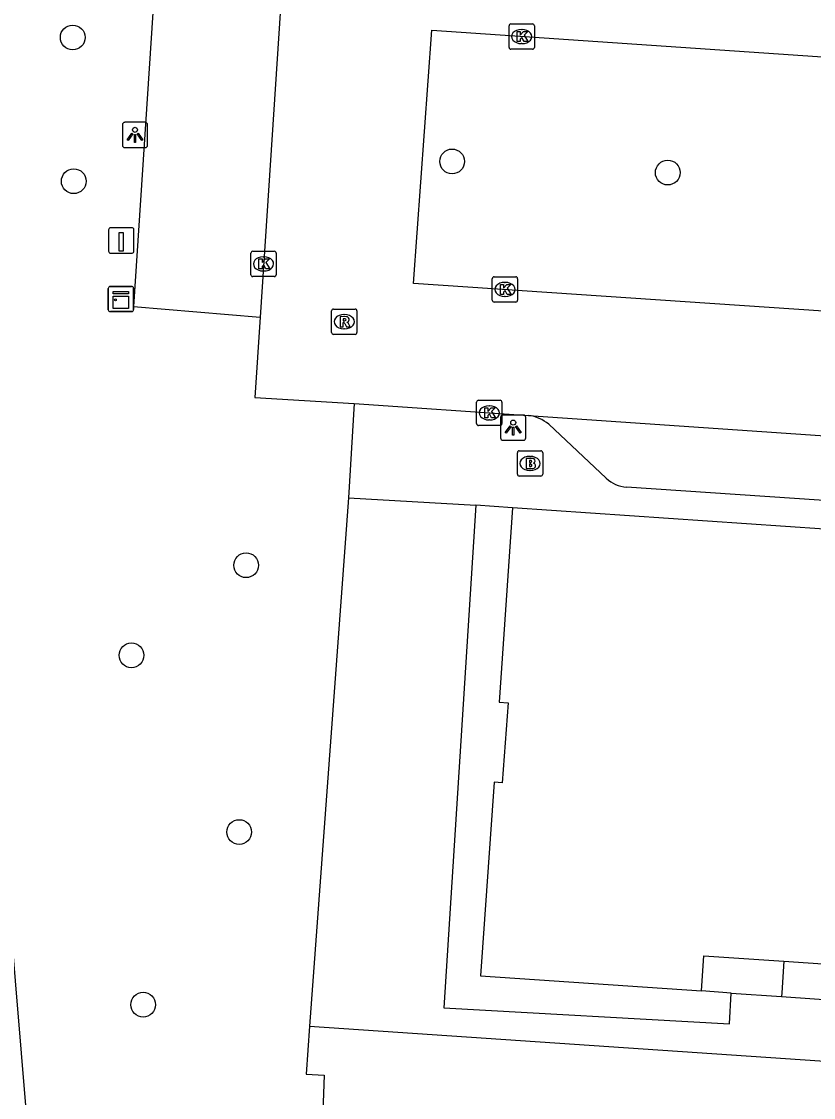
# Model space of a CAD drawing. Extents: x 161848 to 162726, y 385382 to 386521.
# Drawn here: x 161907.56 to 161938.84, y 385419.53 to 385462.04 of the extents above; entities that cross this region are included whole.
import ezdxf

# ---------------------------------------------------------------- set-up
doc = ezdxf.new("R2010")
doc.units = 0
for name, color, linetype in [('IMGEO_Boom', 7, 'Continuous'), ('IMGEO_Brandkraan', 7, 'Continuous'), ('IMGEO_Fietspad_gesloten', 7, 'Continuous'), ('IMGEO_Groenvoorziening', 7, 'Continuous'), ('IMGEO_Kast', 7, 'Continuous'), ('IMGEO_Kolk', 7, 'Continuous'), ('IMGEO_Laadpaal', 7, 'Continuous'), ('IMGEO_Lichtpunt', 7, 'Continuous'), ('IMGEO_Pand', 7, 'Continuous'), ('IMGEO_Parkeervlak_open', 7, 'Continuous'), ('IMGEO_Rijbaan_lokaal_open', 7, 'Continuous'), ('IMGEO_Rioolput', 7, 'Continuous'), ('IMGEO_Voetpad_open', 7, 'Continuous')]:
    doc.layers.add(name, color=color, linetype=linetype)

msp = doc.modelspace()

# ---------------------------------------------------------------- linework, layer by layer
at = {"layer": 'IMGEO_Boom'}
for centre in [(161909.582, 385461.406), (161924.569, 385456.507), (161933.088, 385456.067), (161909.622, 385455.726), (161916.432, 385440.553), (161911.902, 385436.995), (161916.157, 385430.012), (161912.364, 385423.191)]:
    msp.add_circle(centre, 0.489, dxfattribs=at)
at = {"layer": 'IMGEO_Brandkraan'}
for p, q in [((161927.222, 385445.074), (161928.074, 385445.074)), ((161927.147, 385444.148), (161927.147, 385445)), ((161927.635, 385444.854), (161927.66, 385444.854)), ((161928.148, 385445), (161928.148, 385444.148)), ((161927.658, 385444.294), (161927.633, 385444.294)), ((161928.074, 385444.074), (161927.222, 385444.074))]:
    msp.add_line(p, q, dxfattribs=at)
for points in [[(161927.222, 385445.074), (161928.074, 385445.074)], [(161927.147, 385444.148), (161927.147, 385445)], [(161927.495, 385444.774), (161927.495, 385444.374), (161927.708, 385444.374)], [(161927.726, 385444.774), (161927.495, 385444.774)], [(161927.674, 385444.693), (161927.62, 385444.693), (161927.62, 385444.617)], [(161927.62, 385444.617), (161927.673, 385444.617)], [(161928.148, 385445), (161928.148, 385444.148)], [(161927.682, 385444.541), (161927.62, 385444.541), (161927.62, 385444.46)], [(161927.62, 385444.46), (161927.682, 385444.46)], [(161928.074, 385444.074), (161927.222, 385444.074)]]:
    msp.add_lwpolyline(points, dxfattribs=at)
for centre, radius, start, end in [((161927.224, 385444.998), 0.0765, 91.552, 178.448), ((161927.224, 385444.998), 0.0765, 91.552, 178.448), ((161928.072, 385444.998), 0.0765, 1.552, 88.448), ((161928.072, 385444.998), 0.0765, 1.552, 88.448), ((161927.675, 385444.655), 0.0379, 267.8285, 90.9355), ((161927.73, 385444.629), 0.145, 59.4692, 91.5367), ((161927.755, 385444.676), 0.0922, 285.5137, 58.1501), ((161927.683, 385444.5), 0.0404, 269.8759, 90.5077), ((161927.714, 385444.625), 0.251, 268.6676, 293.5347), ((161927.76, 385444.484), 0.105, 301.3115, 78.989), ((161927.224, 385444.15), 0.0765, 181.552, 268.448), ((161927.224, 385444.15), 0.0765, 181.552, 268.448), ((161928.072, 385444.15), 0.0765, 271.552, 358.448), ((161928.072, 385444.15), 0.0765, 271.552, 358.448)]:
    msp.add_arc(centre, radius, start, end, dxfattribs=at)
for centre, major_axis, ratio, start_param, end_param in [((161927.634, 385444.574), (-0.387, 0.002), 0.722429, 4.712389, 7.853982), ((161927.659, 385444.574), (-0.39, 0.002), 0.717154, 1.570796, 4.712389)]:
    msp.add_ellipse(centre, major_axis=major_axis, ratio=ratio, start_param=start_param, end_param=end_param, dxfattribs=at)
at = {"layer": 'IMGEO_Fietspad_gesloten'}
msp.add_lwpolyline([(161909.034, 385401.64), (161908.994, 385402.417), (161909.084, 385402.439), (161908.941, 385404.608), (161901.066, 385499.418)], dxfattribs=at)
at = {"layer": 'IMGEO_Groenvoorziening'}
for points in [[(161920.48, 385443.216), (161918.939, 385422.345)], [(161918.939, 385422.345), (161918.799, 385420.451), (161919.509, 385420.403), (161919.121, 385409.529)], [(161918.939, 385422.345), (161950.913, 385420.167)]]:
    msp.add_lwpolyline(points, dxfattribs=at)
at = {"layer": 'IMGEO_Kast'}
for p, q in [((161910.987, 385450.648), (161910.987, 385451.489)), ((161910.987, 385451.489), (161910.987, 385450.648)), ((161911.062, 385451.573), (161911.903, 385451.573)), ((161911.903, 385451.573), (161911.062, 385451.573)), ((161911.987, 385451.498), (161911.987, 385450.657)), ((161911.987, 385450.657), (161911.987, 385451.498)), ((161911.912, 385450.573), (161911.071, 385450.573)), ((161911.071, 385450.573), (161911.912, 385450.573))]:
    msp.add_line(p, q, dxfattribs=at)
for points in [[(161911.182, 385451.363), (161911.782, 385451.363), (161911.782, 385451.278), (161911.182, 385451.278), (161911.182, 385451.363)], [(161911.182, 385451.188), (161911.782, 385451.188), (161911.782, 385450.699), (161911.182, 385450.699), (161911.182, 385451.188)]]:
    msp.add_lwpolyline(points, dxfattribs=at)
msp.add_circle((161911.266, 385451.037), 0.0377, dxfattribs=at)
for centre, start, end in [((161911.065, 385451.495), 92.4484, 184.2845), ((161911.065, 385451.495), 92.4484, 184.2845), ((161911.909, 385451.495), 2.4484, 94.2845), ((161911.909, 385451.495), 2.4484, 94.2845), ((161911.065, 385450.651), 182.4484, 274.2845), ((161911.065, 385450.651), 182.4484, 274.2845), ((161911.909, 385450.651), 272.4484, 4.2845), ((161911.909, 385450.651), 272.4484, 4.2845)]:
    msp.add_arc(centre, 0.0779, start, end, dxfattribs=at)
at = {"layer": 'IMGEO_Kolk'}
for p, q in [((161926.816, 385461.016), (161926.816, 385461.868)), ((161926.891, 385461.942), (161927.743, 385461.942)), ((161927.304, 385461.722), (161927.329, 385461.722)), ((161927.817, 385461.868), (161927.817, 385461.016)), ((161927.743, 385460.942), (161926.891, 385460.942)), ((161927.327, 385461.162), (161927.302, 385461.162)), ((161916.617, 385452.034), (161916.617, 385452.886)), ((161916.692, 385452.96), (161917.544, 385452.96)), ((161917.105, 385452.74), (161917.13, 385452.74)), ((161917.618, 385452.886), (161917.618, 385452.034)), ((161917.544, 385451.96), (161916.692, 385451.96)), ((161917.128, 385452.18), (161917.103, 385452.18)), ((161926.156, 385451.023), (161926.156, 385451.875)), ((161926.231, 385451.949), (161927.083, 385451.949)), ((161927.157, 385451.875), (161927.157, 385451.023)), ((161926.644, 385451.729), (161926.669, 385451.729)), ((161926.667, 385451.169), (161926.642, 385451.169)), ((161927.083, 385450.949), (161926.231, 385450.949)), ((161925.537, 385446.148), (161925.537, 385447)), ((161925.612, 385447.074), (161926.464, 385447.074)), ((161926.025, 385446.854), (161926.05, 385446.854)), ((161926.538, 385447), (161926.538, 385446.148)), ((161926.464, 385446.074), (161925.612, 385446.074)), ((161926.048, 385446.294), (161926.023, 385446.294))]:
    msp.add_line(p, q, dxfattribs=at)
for points in [[(161926.816, 385461.016), (161926.816, 385461.868)], [(161926.891, 385461.942), (161927.743, 385461.942)], [(161927.137, 385461.642), (161927.26, 385461.642), (161927.26, 385461.491), (161927.39, 385461.642), (161927.554, 385461.642), (161927.408, 385461.491), (161927.561, 385461.242), (161927.409, 385461.242), (161927.324, 385461.406), (161927.26, 385461.339), (161927.26, 385461.242), (161927.137, 385461.242), (161927.137, 385461.642)], [(161927.817, 385461.868), (161927.817, 385461.016)], [(161927.743, 385460.942), (161926.891, 385460.942)], [(161916.617, 385452.034), (161916.617, 385452.886)], [(161916.692, 385452.96), (161917.544, 385452.96)], [(161917.618, 385452.886), (161917.618, 385452.034)], [(161916.938, 385452.66), (161917.061, 385452.66), (161917.061, 385452.509), (161917.191, 385452.66), (161917.355, 385452.66), (161917.209, 385452.509), (161917.362, 385452.26), (161917.21, 385452.26), (161917.125, 385452.424), (161917.061, 385452.357), (161917.061, 385452.26), (161916.938, 385452.26), (161916.938, 385452.66)], [(161917.544, 385451.96), (161916.692, 385451.96)], [(161926.156, 385451.023), (161926.156, 385451.875)], [(161926.231, 385451.949), (161927.083, 385451.949)], [(161927.157, 385451.875), (161927.157, 385451.023)], [(161926.477, 385451.649), (161926.6, 385451.649), (161926.6, 385451.498), (161926.73, 385451.649), (161926.894, 385451.649), (161926.748, 385451.498), (161926.901, 385451.249), (161926.749, 385451.249), (161926.664, 385451.413), (161926.6, 385451.346), (161926.6, 385451.249), (161926.477, 385451.249), (161926.477, 385451.649)], [(161927.083, 385450.949), (161926.231, 385450.949)], [(161925.537, 385446.148), (161925.537, 385447)], [(161925.612, 385447.074), (161926.464, 385447.074)], [(161925.858, 385446.774), (161925.981, 385446.774), (161925.981, 385446.623), (161926.111, 385446.774), (161926.275, 385446.774), (161926.129, 385446.623), (161926.282, 385446.374), (161926.13, 385446.374), (161926.045, 385446.538), (161925.981, 385446.471), (161925.981, 385446.374), (161925.858, 385446.374), (161925.858, 385446.774)], [(161926.538, 385447), (161926.538, 385446.148)], [(161926.464, 385446.074), (161925.612, 385446.074)]]:
    msp.add_lwpolyline(points, dxfattribs=at)
for centre, start, end in [((161926.893, 385461.866), 91.552, 178.448), ((161926.893, 385461.866), 91.552, 178.448), ((161927.741, 385461.866), 1.552, 88.448), ((161927.741, 385461.866), 1.552, 88.448), ((161926.893, 385461.018), 181.552, 268.448), ((161926.893, 385461.018), 181.552, 268.448), ((161927.741, 385461.018), 271.552, 358.448), ((161927.741, 385461.018), 271.552, 358.448), ((161916.694, 385452.884), 91.552, 178.448), ((161916.694, 385452.884), 91.552, 178.448), ((161917.542, 385452.884), 1.552, 88.448), ((161917.542, 385452.884), 1.552, 88.448), ((161916.694, 385452.036), 181.552, 268.448), ((161916.694, 385452.036), 181.552, 268.448), ((161917.542, 385452.036), 271.552, 358.448), ((161917.542, 385452.036), 271.552, 358.448), ((161926.233, 385451.873), 91.552, 178.448), ((161926.233, 385451.873), 91.552, 178.448), ((161927.081, 385451.873), 1.552, 88.448), ((161927.081, 385451.873), 1.552, 88.448), ((161926.233, 385451.025), 181.552, 268.448), ((161926.233, 385451.025), 181.552, 268.448), ((161927.081, 385451.025), 271.552, 358.448), ((161927.081, 385451.025), 271.552, 358.448), ((161925.614, 385446.998), 91.552, 178.448), ((161925.614, 385446.998), 91.552, 178.448), ((161926.462, 385446.998), 1.552, 88.448), ((161926.462, 385446.998), 1.552, 88.448), ((161925.614, 385446.15), 181.552, 268.448), ((161925.614, 385446.15), 181.552, 268.448), ((161926.462, 385446.15), 271.552, 358.448), ((161926.462, 385446.15), 271.552, 358.448)]:
    msp.add_arc(centre, 0.0765, start, end, dxfattribs=at)
for centre, major_axis, ratio, start_param, end_param in [((161927.303, 385461.442), (-0.387, 0.002), 0.722429, 4.712389, 7.853982), ((161927.328, 385461.442), (-0.39, 0.002), 0.717154, 1.570796, 4.712389), ((161917.104, 385452.46), (-0.387, 0.002), 0.722429, 4.712389, 7.853982), ((161917.129, 385452.46), (-0.39, 0.002), 0.717154, 1.570796, 4.712389), ((161926.643, 385451.449), (-0.387, 0.002), 0.722429, 4.712389, 7.853982), ((161926.668, 385451.449), (-0.39, 0.002), 0.717154, 1.570796, 4.712389), ((161926.024, 385446.574), (-0.387, 0.002), 0.722429, 4.712389, 7.853982), ((161926.049, 385446.574), (-0.39, 0.002), 0.717154, 1.570796, 4.712389)]:
    msp.add_ellipse(centre, major_axis=major_axis, ratio=ratio, start_param=start_param, end_param=end_param, dxfattribs=at)
at = {"layer": 'IMGEO_Laadpaal'}
for p, q in [((161911, 385453.802), (161911, 385452.961)), ((161911, 385453.802), (161911, 385452.961)), ((161911.916, 385453.886), (161911.075, 385453.886)), ((161911.916, 385453.886), (161911.075, 385453.886)), ((161912, 385452.97), (161912, 385453.811)), ((161912, 385452.97), (161912, 385453.811)), ((161911.084, 385452.886), (161911.925, 385452.886)), ((161911.084, 385452.886), (161911.925, 385452.886))]:
    msp.add_line(p, q, dxfattribs=at)
msp.add_lwpolyline([(161911.415, 385453.699), (161911.575, 385453.699), (161911.575, 385452.966), (161911.415, 385452.966), (161911.415, 385453.699)], dxfattribs=at)
for centre, start, end in [((161911.078, 385453.808), 92.4484, 184.2845), ((161911.078, 385453.808), 92.4484, 184.2845), ((161911.922, 385453.808), 2.4484, 94.2845), ((161911.922, 385453.808), 2.4484, 94.2845), ((161911.078, 385452.964), 182.4484, 274.2845), ((161911.078, 385452.964), 182.4484, 274.2845), ((161911.922, 385452.964), 272.4484, 4.2845), ((161911.922, 385452.964), 272.4484, 4.2845)]:
    msp.add_arc(centre, 0.0779, start, end, dxfattribs=at)
at = {"layer": 'IMGEO_Lichtpunt'}
for p, q in [((161911.543, 385457.958), (161911.543, 385457.151)), ((161911.543, 385457.958), (161911.543, 385457.151)), ((161912.445, 385458.053), (161911.637, 385458.053)), ((161912.445, 385458.053), (161911.637, 385458.053)), ((161912.539, 385457.151), (161912.539, 385457.958)), ((161912.539, 385457.151), (161912.539, 385457.958)), ((161911.637, 385457.057), (161912.445, 385457.057)), ((161911.637, 385457.057), (161912.445, 385457.057)), ((161926.483, 385446.393), (161926.483, 385445.586)), ((161926.483, 385446.393), (161926.483, 385445.586)), ((161927.385, 385446.488), (161926.577, 385446.488)), ((161927.385, 385446.488), (161926.577, 385446.488)), ((161927.479, 385445.586), (161927.479, 385446.393)), ((161927.479, 385445.586), (161927.479, 385446.393)), ((161926.577, 385445.492), (161927.385, 385445.492)), ((161926.577, 385445.492), (161927.385, 385445.492))]:
    msp.add_line(p, q, dxfattribs=at)
for points in [[(161911.917, 385457.622), (161911.956, 385457.594), (161911.768, 385457.332), (161911.73, 385457.359), (161911.917, 385457.622)], [(161912.019, 385457.574), (161912.066, 385457.574), (161912.066, 385457.252), (161912.019, 385457.252), (161912.019, 385457.574)], [(161912.129, 385457.594), (161912.167, 385457.621), (161912.354, 385457.359), (161912.315, 385457.331), (161912.129, 385457.594)], [(161926.857, 385446.057), (161926.896, 385446.029), (161926.708, 385445.767), (161926.67, 385445.794), (161926.857, 385446.057)], [(161926.959, 385446.009), (161927.006, 385446.009), (161927.006, 385445.687), (161926.959, 385445.687), (161926.959, 385446.009)], [(161927.069, 385446.029), (161927.107, 385446.056), (161927.294, 385445.794), (161927.255, 385445.766), (161927.069, 385446.029)]]:
    msp.add_lwpolyline(points, dxfattribs=at)
for centre in [(161912.042, 385457.756), (161926.982, 385446.191)]:
    msp.add_circle(centre, 0.0994, dxfattribs=at)
for centre, start, end in [((161911.637, 385457.958), 90, 180), ((161911.637, 385457.958), 90, 180), ((161912.445, 385457.958), 0, 90), ((161912.445, 385457.958), 0, 90), ((161911.637, 385457.151), 180, 270), ((161911.637, 385457.151), 180, 270), ((161912.445, 385457.151), 270, 0), ((161912.445, 385457.151), 270, 360), ((161926.577, 385446.393), 90, 180), ((161926.577, 385446.393), 90, 180), ((161927.385, 385446.393), 0, 90), ((161927.385, 385446.393), 0, 90), ((161926.577, 385445.586), 180, 270), ((161926.577, 385445.586), 180, 270), ((161927.385, 385445.586), 270, 0), ((161927.385, 385445.586), 270, 360)]:
    msp.add_arc(centre, 0.0946, start, end, dxfattribs=at)
at = {"layer": 'IMGEO_Pand'}
for points in [[(161926.96, 385442.825), (161926.423, 385435.15), (161926.789, 385435.122), (161926.551, 385431.961), (161926.228, 385431.986), (161925.693, 385424.331), (161934.422, 385423.733)], [(161956.298, 385439.531), (161953.055, 385439.753), (161953.142, 385441.032), (161926.96, 385442.825)], [(161934.422, 385423.733), (161934.517, 385425.127), (161937.676, 385424.911)], [(161937.676, 385424.911), (161952.097, 385423.924), (161952.193, 385425.321), (161955.086, 385425.123), (161954.89, 385422.261), (161988.226, 385419.978)]]:
    msp.add_lwpolyline(points, dxfattribs=at)
at = {"layer": 'IMGEO_Parkeervlak_open'}
msp.add_lwpolyline([(161915.33, 385501.593), (161915.225, 385500), (161911.984, 385450.773), (161916.98, 385450.354)], dxfattribs=at)
at = {"layer": 'IMGEO_Rijbaan_lokaal_open'}
for points in [[(161920.322, 385501.259), (161920.255, 385500), (161916.98, 385450.354)], [(161979.068, 385448.168), (161979.046, 385447.88), (161972.608, 385448.334), (161923.043, 385451.687), (161923.766, 385461.69), (161973.336, 385458.313), (161979.773, 385457.856), (161979.742, 385457.49)], [(161916.98, 385450.354), (161916.773, 385447.176), (161920.699, 385446.942)], [(161920.699, 385446.942), (161927.586, 385446.469)], [(161927.586, 385446.469), (161982.306, 385442.712)]]:
    msp.add_lwpolyline(points, dxfattribs=at)
at = {"layer": 'IMGEO_Rioolput'}
for p, q in [((161919.806, 385449.75), (161919.806, 385450.602)), ((161919.881, 385450.676), (161920.733, 385450.676)), ((161920.807, 385450.602), (161920.807, 385449.75)), ((161920.294, 385450.456), (161920.319, 385450.456)), ((161920.317, 385449.896), (161920.292, 385449.896)), ((161920.733, 385449.676), (161919.881, 385449.676))]:
    msp.add_line(p, q, dxfattribs=at)
for points in [[(161919.806, 385449.75), (161919.806, 385450.602)], [(161919.881, 385450.676), (161920.733, 385450.676)], [(161920.807, 385450.602), (161920.807, 385449.75)], [(161920.395, 385450.374), (161920.143, 385450.376), (161920.143, 385449.976)], [(161920.143, 385449.976), (161920.267, 385449.976), (161920.267, 385450.138), (161920.278, 385450.138)], [(161920.321, 385450.295), (161920.267, 385450.295), (161920.267, 385450.214)], [(161920.267, 385450.214), (161920.319, 385450.214)], [(161920.325, 385450.109), (161920.396, 385449.976), (161920.536, 385449.976), (161920.471, 385450.102)], [(161920.733, 385449.676), (161919.881, 385449.676)]]:
    msp.add_lwpolyline(points, dxfattribs=at)
for centre, radius, start, end in [((161919.883, 385450.6), 0.0765, 91.552, 178.448), ((161919.883, 385450.6), 0.0765, 91.552, 178.448), ((161920.731, 385450.6), 0.0765, 1.552, 88.448), ((161920.731, 385450.6), 0.0765, 1.552, 88.448), ((161920.277, 385450.085), 0.0533, 26.0293, 88.6989), ((161920.303, 385450.403), 0.19, 274.7715, 282.9687), ((161920.327, 385450.199), 0.0964, 77.0061, 93.1865), ((161920.341, 385450.256), 0.0378, 276.6634, 79.6772), ((161920.394, 385450.264), 0.109, 350.3612, 89.416), ((161920.392, 385450.264), 0.112, 277.5842, 350.9817), ((161920.376, 385450.049), 0.108, 29.5134, 73.7905), ((161919.883, 385449.752), 0.0765, 181.552, 268.448), ((161919.883, 385449.752), 0.0765, 181.552, 268.448), ((161920.731, 385449.752), 0.0765, 271.552, 358.448), ((161920.731, 385449.752), 0.0765, 271.552, 358.448)]:
    msp.add_arc(centre, radius, start, end, dxfattribs=at)
for centre, major_axis, ratio, start_param, end_param in [((161920.293, 385450.176), (-0.387, 0.002), 0.722429, 4.712389, 7.853982), ((161920.318, 385450.176), (-0.39, 0.002), 0.717154, 1.570796, 4.712389)]:
    msp.add_ellipse(centre, major_axis=major_axis, ratio=ratio, start_param=start_param, end_param=end_param, dxfattribs=at)
at = {"layer": 'IMGEO_Voetpad_open'}
for points in [[(161920.699, 385446.942), (161920.48, 385443.216)], [(161930.657, 385443.991), (161928.385, 385446.121)], [(161979.088, 385440.424), (161931.458, 385443.642)], [(161920.48, 385443.216), (161925.505, 385442.926)], [(161925.505, 385442.926), (161924.241, 385423.063), (161935.532, 385422.431), (161935.592, 385423.652)], [(161926.96, 385442.825), (161925.505, 385442.926)], [(161937.676, 385424.911), (161937.594, 385423.66), (161937.585, 385423.515)], [(161935.592, 385423.652), (161934.422, 385423.733)], [(161935.592, 385423.652), (161937.585, 385423.515)], [(161937.585, 385423.515), (161950.994, 385422.569), (161950.913, 385420.167)]]:
    msp.add_lwpolyline(points, dxfattribs=at)
for centre, radius, start, end in [((161927.417, 385444.99), 1.489, 49.4471, 83.4824), ((161931.53, 385444.9), 1.26, 226.1773, 266.7366)]:
    msp.add_arc(centre, radius, start, end, dxfattribs=at)

doc.saveas('drawing.dxf')
